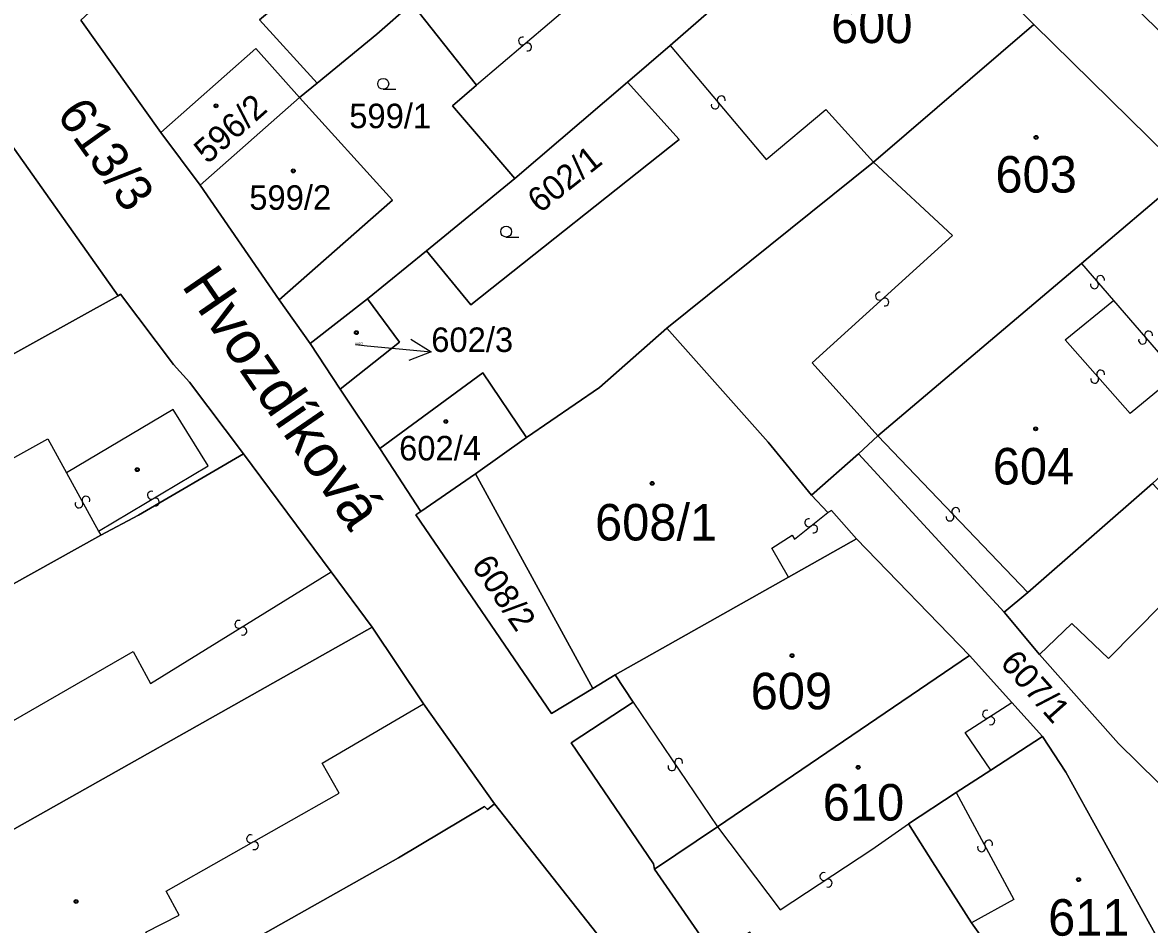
# Model space of a CAD drawing. Extents: x -598233 to -596890, y -1157848 to -1156431.
# Drawn here: x -597383.6 to -597331, y -1157439.2 to -1157397.2 of the extents above; entities that cross this region are included whole.
import ezdxf

# ---------------------------------------------------------------- set-up
doc = ezdxf.new("R2010")
doc.units = 0
for name, color, linetype in [('Level 1', 7, 'Continuous'), ('Level 11', 7, 'Continuous'), ('Level 13', 7, 'Continuous'), ('Level 3', 7, 'Continuous'), ('Level 4', 7, 'Continuous'), ('Level 5', 7, 'Continuous'), ('Level 57', 7, 'Continuous'), ('Level 60', 7, 'Continuous')]:
    doc.layers.add(name, color=color, linetype=linetype)

msp = doc.modelspace()

# ---------------------------------------------------------------- linework, layer by layer
at = {"layer": 'Level 1'}
for points in [[(-597353.38, -1157398.25), (-597344.02, -1157390.08)], [(-597344.02, -1157390.08), (-597343.86, -1157389.94), (-597336.43, -1157397.28)], [(-597362.14, -1157393.43), (-597364.58, -1157390.42), (-597372.51, -1157397.06), (-597369.83, -1157400)], [(-597365.42, -1157396.3), (-597367.05, -1157397.73), (-597369.83, -1157400)], [(-597362.4, -1157400.1), (-597365.42, -1157396.3)], [(-597380.84, -1157397.07), (-597377.11, -1157402.3)], [(-597343.9, -1157403.69), (-597336.43, -1157397.28)], [(-597336.43, -1157397.28), (-597329.32, -1157404.25)], [(-597377.11, -1157402.3), (-597372.68, -1157398.39), (-597370.65, -1157400.67)], [(-597355.37, -1157399.96), (-597353.38, -1157398.25)], [(-597370.65, -1157400.67), (-597369.83, -1157400)], [(-597355.37, -1157399.96), (-597352.96, -1157402.62), (-597362.66, -1157410.33), (-597364.74, -1157407.81)], [(-597360.62, -1157404.45), (-597363.52, -1157401.06), (-597362.4, -1157400.1)], [(-597360.62, -1157404.45), (-597355.37, -1157399.96)], [(-597375.28, -1157404.76), (-597370.65, -1157400.67)], [(-597370.65, -1157400.67), (-597366.31, -1157405.45), (-597371.6, -1157410.09)], [(-597379.1, -1157409.9), (-597384.57, -1157402.17)], [(-597377.11, -1157402.3), (-597375.28, -1157404.76)], [(-597353.53, -1157411.42), (-597343.9, -1157403.69)], [(-597364.74, -1157407.81), (-597360.62, -1157404.45)], [(-597329.39, -1157404.31), (-597334.22, -1157408.4)], [(-597371.6, -1157410.09), (-597375.28, -1157404.76)], [(-597367.48, -1157410.04), (-597364.74, -1157407.81)], [(-597334.22, -1157408.4), (-597343.71, -1157416.43)], [(-597388.92, -1157415.34), (-597379.1, -1157409.9)], [(-597373.26, -1157417.27), (-597375.77, -1157413.93), (-597376.52, -1157413.1), (-597378.99, -1157409.83), (-597379.1, -1157409.9)], [(-597371.6, -1157410.09), (-597370.16, -1157412.13)], [(-597370.16, -1157412.13), (-597367.48, -1157410.04)], [(-597368.76, -1157414.25), (-597365.99, -1157412.07), (-597367.48, -1157410.04)], [(-597360.08, -1157416.5), (-597356.67, -1157414.17), (-597353.53, -1157411.42)], [(-597346.8, -1157419.19), (-597348.82, -1157416.72), (-597353.53, -1157411.42)], [(-597370.16, -1157412.13), (-597368.76, -1157414.25)], [(-597360.08, -1157416.5), (-597362.11, -1157413.49), (-597366.91, -1157417.01)], [(-597368.76, -1157414.25), (-597366.91, -1157417.01)], [(-597362.45, -1157418.19), (-597360.08, -1157416.5)], [(-597344.61, -1157417.26), (-597343.71, -1157416.43)], [(-597366.91, -1157417.01), (-597365, -1157419.95)], [(-597379.91, -1157421.05), (-597378.15, -1157420.12), (-597373.26, -1157417.27)], [(-597373.26, -1157417.27), (-597369.18, -1157422.76)], [(-597346.8, -1157419.19), (-597344.61, -1157417.26)], [(-597337.81, -1157424.63), (-597344.61, -1157417.26)], [(-597365, -1157419.95), (-597362.45, -1157418.19)], [(-597362.45, -1157418.19), (-597356.99, -1157428.19)], [(-597330.91, -1157418.64), (-597336.71, -1157423.72)], [(-597346.04, -1157420), (-597346.8, -1157419.19)], [(-597356.99, -1157428.19), (-597358.91, -1157429.36), (-597365.23, -1157420.11), (-597365, -1157419.95)], [(-597346.04, -1157420), (-597345.87, -1157419.91), (-597344.7, -1157421.22)], [(-597387.25, -1157425.14), (-597379.91, -1157421.05)], [(-597347.87, -1157423.01), (-597344.7, -1157421.22)], [(-597339.44, -1157426.66), (-597344.7, -1157421.22)], [(-597369.18, -1157422.76), (-597367.26, -1157425.34)], [(-597355.94, -1157427.55), (-597347.87, -1157423.01)], [(-597337.81, -1157424.63), (-597336.71, -1157423.72)], [(-597337.81, -1157424.63), (-597336.17, -1157426.6)], [(-597367.26, -1157425.34), (-597387.12, -1157436.51)], [(-597364.87, -1157428.9), (-597367.26, -1157425.34)], [(-597351.17, -1157434.63), (-597339.44, -1157426.66)], [(-597337.46, -1157428.85), (-597339.44, -1157426.66)], [(-597328.84, -1157434.33), (-597332.49, -1157430.75), (-597336.17, -1157426.6)], [(-597356.99, -1157428.19), (-597355.94, -1157427.55)], [(-597355.94, -1157427.55), (-597355.1, -1157428.83)], [(-597361.56, -1157433.56), (-597364.87, -1157428.9)], [(-597355.1, -1157428.83), (-597357.99, -1157430.72), (-597354.16, -1157436.35), (-597354.11, -1157436.61)], [(-597336.03, -1157430.42), (-597337.46, -1157428.85)], [(-597336.03, -1157430.42), (-597338.44, -1157431.99)], [(-597330.38, -1157440.35), (-597334.94, -1157432.08), (-597336.03, -1157430.42)], [(-597338.44, -1157431.99), (-597340.05, -1157433.04)], [(-597340.05, -1157433.04), (-597342.28, -1157434.49)], [(-597376.5, -1157441.98), (-597366.03, -1157436.07), (-597362.03, -1157433.69), (-597361.89, -1157433.82), (-597361.56, -1157433.56)], [(-597361.56, -1157433.56), (-597355.23, -1157441.59)], [(-597354.11, -1157436.61), (-597351.17, -1157434.63)], [(-597342.28, -1157434.49), (-597341.15, -1157436.26), (-597339.34, -1157439.1)], [(-597354.11, -1157436.61), (-597351.28, -1157440.68)], [(-597339.34, -1157439.1), (-597335.35, -1157444.7)]]:
    msp.add_lwpolyline(points, dxfattribs=at)
at = {"layer": 'Level 13'}
for centre, start, end in [((-597360.259, -1157398.039), 77.5191, 310.1091), ((-597360.022, -1157398.322), 257.7336, 129.8316), ((-597350.998, -1157400.783), 347.4637, 219.5617), ((-597351.281, -1157401.018), 167.2492, 39.8392), ((-597333.33, -1157409.15), 348.2997, 220.3977), ((-597343.623, -1157409.923), 79.3533, 311.9433), ((-597333.61, -1157409.39), 168.0853, 40.6753), ((-597343.377, -1157410.198), 259.5677, 131.6657), ((-597331.089, -1157411.731), 348.2744, 220.3724), ((-597331.37, -1157411.97), 168.06, 40.65), ((-597333.321, -1157413.549), 348.6041, 221.1941), ((-597333.599, -1157413.791), 168.8186, 40.9166), ((-597377.553, -1157419.191), 68.2044, 300.3024), ((-597380.922, -1157419.598), 156.0337, 28.6237), ((-597380.598, -1157419.422), 336.2482, 208.3462), ((-597377.366, -1157419.508), 247.9899, 120.5799), ((-597340.344, -1157420.207), 171.2101, 43.3081), ((-597340.077, -1157419.953), 350.9957, 223.5857), ((-597346.924, -1157420.475), 76.2136, 308.3116), ((-597346.695, -1157420.764), 255.9991, 128.5891), ((-597373.476, -1157425.202), 69.1017, 301.1997), ((-597373.284, -1157425.517), 248.8873, 121.4773), ((-597338.638, -1157429.384), 70.0144, 302.1124), ((-597338.441, -1157429.695), 249.8, 122.39), ((-597353.293, -1157431.833), 161.2793, 33.8693), ((-597352.986, -1157431.628), 341.4938, 213.5918), ((-597372.929, -1157435.189), 66.7878, 298.8858), ((-597372.75, -1157435.511), 246.5733, 119.1633), ((-597338.547, -1157435.434), 335.7079, 207.8058), ((-597338.872, -1157435.607), 155.4934, 28.0834), ((-597346.22, -1157436.945), 70.6593, 302.7573), ((-597346.02, -1157437.254), 250.4449, 123.0349)]:
    msp.add_arc(centre, 0.184, start, end, dxfattribs=at)
at = {"layer": 'Level 3'}
for points in [[(-597358.28, -1157390.04), (-597354.45, -1157394.02), (-597357.48, -1157396.68), (-597357.87, -1157396.25), (-597362.4, -1157400.1)], [(-597353.38, -1157398.25), (-597348.91, -1157403.56), (-597346.12, -1157401.23), (-597343.9, -1157403.69)], [(-597343.9, -1157403.69), (-597340.23, -1157407.1), (-597346.76, -1157413.02), (-597343.71, -1157416.43)], [(-597334.22, -1157408.4), (-597332.72, -1157410.13)], [(-597329.74, -1157413.57), (-597331.95, -1157415.38), (-597334.97, -1157411.96), (-597332.72, -1157410.13)], [(-597332.72, -1157410.13), (-597329.74, -1157413.57)], [(-597380.01, -1157420.87), (-597374.9, -1157417.82), (-597376.53, -1157415.2), (-597381.51, -1157418.15)], [(-597391.86, -1157416.87), (-597389.77, -1157420.67), (-597382.38, -1157416.56), (-597381.51, -1157418.15)], [(-597336.71, -1157423.72), (-597343.71, -1157416.43)], [(-597381.51, -1157418.15), (-597380.01, -1157420.87)], [(-597347.87, -1157423.01), (-597348.65, -1157421.65), (-597347.69, -1157421.05), (-597347.58, -1157421.24), (-597346.04, -1157420)], [(-597380.01, -1157420.87), (-597379.91, -1157421.05)], [(-597327.98, -1157421.77), (-597332.96, -1157426.79), (-597334.67, -1157425.16), (-597336.17, -1157426.6)], [(-597387.25, -1157425.14), (-597384.49, -1157429.97), (-597378.4, -1157426.47), (-597377.59, -1157427.96), (-597369.18, -1157422.76)], [(-597376.5, -1157441.98), (-597377.81, -1157439.54), (-597376.26, -1157438.74), (-597376.87, -1157437.62), (-597368.8, -1157433.07), (-597369.59, -1157431.67), (-597364.87, -1157428.9)], [(-597355.1, -1157428.83), (-597351.17, -1157434.63)], [(-597338.44, -1157431.99), (-597339.63, -1157430.24), (-597337.46, -1157428.85)], [(-597340.05, -1157433.04), (-597337.37, -1157438.01), (-597339.34, -1157439.1)], [(-597351.17, -1157434.63), (-597348.26, -1157438.5), (-597343.98, -1157435.69), (-597342.28, -1157434.49)]]:
    msp.add_lwpolyline(points, dxfattribs=at)
at = {"layer": 'Level 5'}
for p, q in [((-597366.75, -1157400.29), (-597366.155, -1157400.29)), ((-597361.02, -1157407.17), (-597360.425, -1157407.17))]:
    msp.add_line(p, q, dxfattribs=at)
for centre, radius in [((-597366.75, -1157400.035), 0.255), ((-597374.54, -1157401.06), 0.09), ((-597374.54, -1157401.06), 0.0521), ((-597336.33, -1157402.53), 0.09), ((-597336.33, -1157402.53), 0.0521), ((-597370.94, -1157404.09), 0.09), ((-597370.94, -1157404.09), 0.0521), ((-597361.02, -1157406.915), 0.255), ((-597368, -1157411.62), 0.09), ((-597368, -1157411.62), 0.0521), ((-597363.83, -1157415.76), 0.09), ((-597363.83, -1157415.76), 0.0521), ((-597336.35, -1157416.1), 0.09), ((-597336.35, -1157416.1), 0.0521), ((-597378.21, -1157418), 0.09), ((-597378.21, -1157418), 0.0521), ((-597354.22, -1157418.64), 0.09), ((-597354.22, -1157418.64), 0.0521), ((-597347.7, -1157426.66), 0.09), ((-597347.7, -1157426.66), 0.0521), ((-597344.62, -1157431.86), 0.09), ((-597344.62, -1157431.86), 0.0521), ((-597334.35, -1157437.09), 0.09), ((-597334.35, -1157437.09), 0.0521), ((-597381.06, -1157438.11), 0.09), ((-597381.06, -1157438.11), 0.0521)]:
    msp.add_circle(centre, radius, dxfattribs=at)
at = {"layer": 'Level 57'}
for p, q in [((-597368.04, -1157412.18), (-597367.496, -1157412.232)), ((-597367.496, -1157412.232), (-597364.51, -1157412.52))]:
    msp.add_line(p, q, dxfattribs=at)
msp.add_lwpolyline([(-597365.457, -1157411.926), (-597364.51, -1157412.52), (-597365.553, -1157412.921)], dxfattribs=at)
at = {"layer": 'Level 60'}
for points in [[(-597365.73, -1157383.76), (-597358.06, -1157376.16), (-597350.97, -1157383.1), (-597358.28, -1157390.04), (-597360.45, -1157391.95), (-597362.14, -1157393.43), (-597364.58, -1157390.42), (-597372.51, -1157397.06), (-597369.83, -1157400), (-597370.65, -1157400.67), (-597372.68, -1157398.39), (-597377.11, -1157402.3), (-597380.84, -1157397.07), (-597376.28, -1157392.86), (-597375.31, -1157392.02), (-597372.59, -1157395.05), (-597364.54, -1157388.3), (-597367.45, -1157385.06), (-597367.1, -1157384.77), (-597366.96, -1157384.83), (-597366.65, -1157384.56)], [(-597350.97, -1157383.1), (-597344.02, -1157390.08), (-597353.38, -1157398.25), (-597355.37, -1157399.96), (-597360.62, -1157404.45), (-597363.52, -1157401.06), (-597362.4, -1157400.1), (-597365.42, -1157396.3), (-597362.14, -1157393.43), (-597360.45, -1157391.95), (-597358.28, -1157390.04)], [(-597353.38, -1157398.25), (-597344.02, -1157390.08), (-597343.86, -1157389.94), (-597336.43, -1157397.28), (-597343.9, -1157403.69), (-597353.53, -1157411.42), (-597356.67, -1157414.17), (-597360.08, -1157416.5), (-597362.11, -1157413.49), (-597366.91, -1157417.01), (-597368.76, -1157414.25), (-597365.99, -1157412.07), (-597367.48, -1157410.04), (-597364.74, -1157407.81), (-597362.66, -1157410.33), (-597352.96, -1157402.62), (-597355.37, -1157399.96)], [(-597365.42, -1157396.3), (-597367.05, -1157397.73), (-597369.83, -1157400), (-597372.51, -1157397.06), (-597364.58, -1157390.42), (-597362.14, -1157393.43)], [(-597365.42, -1157396.3), (-597362.4, -1157400.1), (-597363.52, -1157401.06), (-597360.62, -1157404.45), (-597364.74, -1157407.81), (-597367.48, -1157410.04), (-597370.16, -1157412.13), (-597371.6, -1157410.09), (-597366.31, -1157405.45), (-597370.65, -1157400.67), (-597369.83, -1157400), (-597367.05, -1157397.73)], [(-597343.9, -1157403.69), (-597336.43, -1157397.28), (-597329.32, -1157404.25), (-597329.39, -1157404.31), (-597334.22, -1157408.4), (-597343.71, -1157416.43), (-597344.61, -1157417.26), (-597346.8, -1157419.19), (-597348.82, -1157416.72), (-597353.53, -1157411.42)], [(-597370.65, -1157400.67), (-597375.28, -1157404.76), (-597377.11, -1157402.3), (-597372.68, -1157398.39)], [(-597364.74, -1157407.81), (-597360.62, -1157404.45), (-597355.37, -1157399.96), (-597352.96, -1157402.62), (-597362.66, -1157410.33)], [(-597375.28, -1157404.76), (-597370.65, -1157400.67), (-597366.31, -1157405.45), (-597371.6, -1157410.09)], [(-597393.6, -1157407.01), (-597390.99, -1157405.61), (-597384.57, -1157402.17), (-597379.1, -1157409.9), (-597388.92, -1157415.34)], [(-597322.64, -1157410.94), (-597327.71, -1157415.66), (-597330.91, -1157418.64), (-597336.71, -1157423.72), (-597337.81, -1157424.63), (-597344.61, -1157417.26), (-597343.71, -1157416.43), (-597334.22, -1157408.4), (-597329.39, -1157404.31), (-597329.32, -1157404.25), (-597322.46, -1157410.78)], [(-597397.76, -1157420.11), (-597396.69, -1157419.52), (-597396.65, -1157419.51), (-597391.86, -1157416.87), (-597388.92, -1157415.34), (-597379.1, -1157409.9), (-597378.99, -1157409.83), (-597376.52, -1157413.1), (-597375.77, -1157413.93), (-597373.26, -1157417.27), (-597378.15, -1157420.12), (-597379.91, -1157421.05), (-597387.25, -1157425.14), (-597392, -1157427.79), (-597392.13, -1157427.8), (-597393.18, -1157428.35)], [(-597368.76, -1157414.25), (-597370.16, -1157412.13), (-597367.48, -1157410.04), (-597365.99, -1157412.07)], [(-597362.45, -1157418.19), (-597360.08, -1157416.5), (-597356.67, -1157414.17), (-597353.53, -1157411.42), (-597348.82, -1157416.72), (-597346.8, -1157419.19), (-597346.04, -1157420), (-597345.87, -1157419.91), (-597344.7, -1157421.22), (-597347.87, -1157423.01), (-597355.94, -1157427.55), (-597356.99, -1157428.19)], [(-597365, -1157419.95), (-597366.91, -1157417.01), (-597362.11, -1157413.49), (-597360.08, -1157416.5), (-597362.45, -1157418.19)], [(-597388.35, -1157437.12), (-597393.18, -1157428.35), (-597392.13, -1157427.8), (-597392, -1157427.79), (-597387.25, -1157425.14), (-597379.91, -1157421.05), (-597378.15, -1157420.12), (-597373.26, -1157417.27), (-597369.18, -1157422.76), (-597367.26, -1157425.34), (-597387.12, -1157436.51)], [(-597328.84, -1157434.33), (-597326.72, -1157436.36), (-597330.38, -1157440.35), (-597334.94, -1157432.08), (-597336.03, -1157430.42), (-597337.46, -1157428.85), (-597339.44, -1157426.66), (-597344.7, -1157421.22), (-597345.87, -1157419.91), (-597346.04, -1157420), (-597346.8, -1157419.19), (-597344.61, -1157417.26), (-597337.81, -1157424.63), (-597336.17, -1157426.6), (-597332.49, -1157430.75)], [(-597365, -1157419.95), (-597362.45, -1157418.19), (-597356.99, -1157428.19), (-597358.91, -1157429.36), (-597365.23, -1157420.11)], [(-597328.84, -1157434.33), (-597332.49, -1157430.75), (-597336.17, -1157426.6), (-597337.81, -1157424.63), (-597336.71, -1157423.72), (-597330.91, -1157418.64), (-597328.73, -1157420.97), (-597327.98, -1157421.77), (-597322.07, -1157427.54)], [(-597355.1, -1157428.83), (-597355.94, -1157427.55), (-597347.87, -1157423.01), (-597344.7, -1157421.22), (-597339.44, -1157426.66), (-597351.17, -1157434.63), (-597354.11, -1157436.61), (-597354.16, -1157436.35), (-597357.99, -1157430.72)], [(-597387.12, -1157436.51), (-597367.26, -1157425.34), (-597364.87, -1157428.9), (-597361.56, -1157433.56), (-597361.89, -1157433.82), (-597362.03, -1157433.69), (-597366.03, -1157436.07), (-597376.5, -1157441.98), (-597376.47, -1157442.05), (-597382.33, -1157445.33), (-597383.41, -1157446), (-597388.35, -1157437.12)], [(-597354.11, -1157436.61), (-597351.17, -1157434.63), (-597339.44, -1157426.66), (-597337.46, -1157428.85), (-597336.03, -1157430.42), (-597338.44, -1157431.99), (-597340.05, -1157433.04), (-597342.28, -1157434.49), (-597341.15, -1157436.26), (-597339.34, -1157439.1), (-597335.35, -1157444.7), (-597341.93, -1157451.4), (-597349.67, -1157439.54), (-597351.28, -1157440.68)], [(-597342.28, -1157434.49), (-597340.05, -1157433.04), (-597338.44, -1157431.99), (-597336.03, -1157430.42), (-597334.94, -1157432.08), (-597330.38, -1157440.35), (-597335.35, -1157444.7), (-597339.34, -1157439.1), (-597341.15, -1157436.26)], [(-597383.41, -1157446), (-597382.33, -1157445.33), (-597376.47, -1157442.05), (-597376.5, -1157441.98), (-597366.03, -1157436.07), (-597362.03, -1157433.69), (-597361.89, -1157433.82), (-597361.56, -1157433.56), (-597355.23, -1157441.59), (-597361.17, -1157445.03), (-597371.58, -1157447.94), (-597379.63, -1157452.57)]]:
    msp.add_lwpolyline(points, close=True, dxfattribs=at)
for points in [[(-597341.43, -1157386.88), (-597327.16, -1157400.95), (-597320.06, -1157407.79), (-597318.36, -1157409.42), (-597317.3, -1157410.41), (-597311.27, -1157415.99), (-597313.58, -1157419.2), (-597320.19, -1157412.52), (-597321.35, -1157411.5), (-597322.46, -1157410.78), (-597329.32, -1157404.25), (-597336.43, -1157397.28), (-597343.86, -1157389.94)], [(-597380.84, -1157397.07), (-597377.11, -1157402.3), (-597375.28, -1157404.76), (-597371.6, -1157410.09), (-597370.16, -1157412.13), (-597368.76, -1157414.25), (-597366.91, -1157417.01), (-597365, -1157419.95), (-597365.23, -1157420.11), (-597358.91, -1157429.36), (-597356.99, -1157428.19), (-597355.94, -1157427.55), (-597355.1, -1157428.83), (-597357.99, -1157430.72), (-597354.16, -1157436.35), (-597354.11, -1157436.61), (-597351.28, -1157440.68)], [(-597355.23, -1157441.59), (-597361.56, -1157433.56), (-597364.87, -1157428.9), (-597367.26, -1157425.34), (-597369.18, -1157422.76), (-597373.26, -1157417.27), (-597375.77, -1157413.93), (-597376.52, -1157413.1), (-597378.99, -1157409.83), (-597379.1, -1157409.9), (-597384.57, -1157402.17)]]:
    msp.add_lwpolyline(points, dxfattribs=at)

# ---------------------------------------------------------------- texts
at = {"layer": 'Level 11'}
msp.add_text('Hvozdíková', height=2, rotation=304.5017, dxfattribs=at).set_placement((-597376.18, -1157409.428))
at = {"layer": 'Level 4'}
for s, height, p in [('600', 1.7, (-597345.881, -1157398.14)), ('599/1', 1.14, (-597368.332, -1157402.1)), ('603', 1.7, (-597338.225, -1157405.1)), ('599/2', 1.14, (-597372.99, -1157405.9)), ('602/3', 0.1, (-597368.04, -1157412.18)), ('602/4', 1.14, (-597366.009, -1157417.57)), ('604', 1.7, (-597338.348, -1157418.69)), ('608/1', 1.7, (-597356.879, -1157421.3)), ('609', 1.7, (-597349.628, -1157429.16)), ('610', 1.7, (-597346.271, -1157434.34)), ('611', 1.7, (-597335.77, -1157439.7))]:
    msp.add_text(s, height=height, dxfattribs=at).set_placement(p)
for s, height, rotation, p in [('613/3', 1.7, 305.4962, (-597382, -1157401.479)), ('596/2', 1.14, 41.4564, (-597374.937, -1157403.804)), ('602/1', 1.14, 38.4792, (-597359.447, -1157406.096)), ('608/2', 1.14, 304.3426, (-597362.671, -1157422.471)), ('607/1', 1.14, 311.5649, (-597338.049, -1157427.038))]:
    msp.add_text(s, height=height, rotation=rotation, dxfattribs=at).set_placement(p)
at = {"layer": 'Level 57'}
msp.add_text('602/3', height=1.14, dxfattribs=at).set_placement((-597364.51, -1157412.52))

doc.saveas('drawing.dxf')
